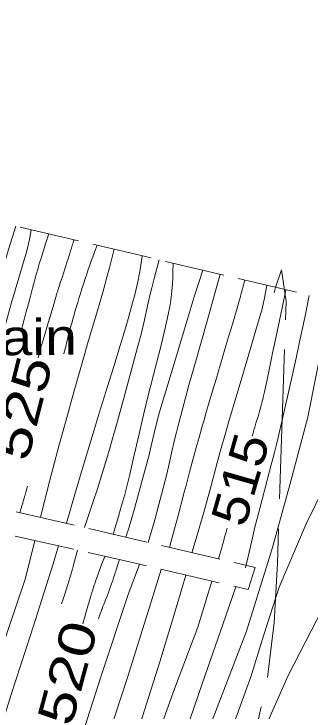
# Model space of a CAD drawing. Extents: x 2361284 to 2366480, y 6976556 to 6985346.
# Drawn here: x 2364747.1 to 2364786.7, y 6978774.8 to 6978868.1 of the extents above; entities that cross this region are included whole.
import ezdxf
from ezdxf.enums import TextEntityAlignment as Align

# ---------------------------------------------------------------- set-up
doc = ezdxf.new("R2010")
doc.units = 0
doc.header["$LTSCALE"] = 1.9
for name, color, linetype, lineweight in [('12', 7, 'Continuous', 13), ('13', 7, 'Continuous', 13), ('15', 7, 'Continuous', 13), ('24', 7, 'Continuous', 13), ('3', 7, 'Continuous', 13), ('6', 7, 'Continuous', 13)]:
    doc.layers.add(name, color=color, linetype=linetype, lineweight=lineweight)

msp = doc.modelspace()

# ---------------------------------------------------------------- linework, layer by layer
at = {"layer": '12'}
for points in [[(2364755.078, 6978837.904), (2364755.067, 6978837.841), (2364755.061, 6978837.81), (2364755.05, 6978837.763), (2364754.974, 6978837.492), (2364754.922, 6978837.312), (2364754.816, 6978836.952), (2364754.763, 6978836.773), (2364754.654, 6978836.414), (2364754.543, 6978836.056), (2364754.468, 6978835.818), (2364754.316, 6978835.342), (2364754.201, 6978834.986), (2364753.969, 6978834.274), (2364753.501, 6978832.852), (2364753.269, 6978832.14), (2364753.118, 6978831.665), (2364753.042, 6978831.427), (2364752.931, 6978831.069), (2364752.822, 6978830.711), (2364752.768, 6978830.532), (2364752.394, 6978829.282), (2364751.894, 6978827.615), (2364751.646, 6978826.781), (2364751.276, 6978825.529), (2364751.093, 6978824.902), (2364750.851, 6978824.066), (2364750.731, 6978823.648), (2364750.553, 6978823.02), (2364750.376, 6978822.392), (2364750.289, 6978822.077)], [(2364768.38, 6978834.771), (2364768.355, 6978833.512), (2364768.334, 6978832.883), (2364768.287, 6978831.94), (2364768.221, 6978831.129), (2364768.162, 6978830.59), (2364768.012, 6978829.517), (2364767.922, 6978828.982), (2364767.72, 6978827.915), (2364767.493, 6978826.852), (2364766.995, 6978824.736), (2364766.718, 6978823.612), (2364766.147, 6978821.371), (2364764.992, 6978816.896), (2364764.44, 6978814.652), (2364763.815, 6978811.935), (2364763.001, 6978808.306), (2364762.577, 6978806.495), (2364762.356, 6978805.599), (2364761.889, 6978803.813), (2364761.393, 6978802.035), (2364761.05, 6978800.852), (2364760.343, 6978798.492)], [(2364783.483, 6978831.194), (2364782.968, 6978828.772), (2364781.942, 6978823.928), (2364781.78, 6978823.161), (2364781.46, 6978821.626), (2364781.033, 6978819.58), (2364780.818, 6978818.557), (2364780.599, 6978817.535), (2364780.488, 6978817.024), (2364780.442, 6978816.82), (2364780.411, 6978816.684), (2364780.346, 6978816.413), (2364780.312, 6978816.278), (2364780.243, 6978816.008), (2364780.172, 6978815.739), (2364780.123, 6978815.56), (2364780.023, 6978815.202), (2364779.945, 6978814.934), (2364779.788, 6978814.399), (2364779.465, 6978813.331), (2364779.305, 6978812.796), (2364779.2, 6978812.44), (2364779.148, 6978812.261), (2364779.071, 6978811.993), (2364778.96, 6978811.59)], [(2364775.606, 6978799.287), (2364775.458, 6978798.745), (2364775.383, 6978798.474), (2364775.272, 6978798.068), (2364775.16, 6978797.662), (2364775.104, 6978797.459), (2364774.991, 6978797.053), (2364774.935, 6978796.85), (2364774.85, 6978796.545), (2364774.774, 6978796.275), (2364774.736, 6978796.139), (2364774.68, 6978795.936), (2364774.594, 6978795.632), (2364774.508, 6978795.328), (2364774.465, 6978795.176)], [(2364759.211, 6978795.521), (2364758.84, 6978794.532), (2364758.656, 6978794.037), (2364758.475, 6978793.542), (2364758.385, 6978793.294), (2364758.207, 6978792.798), (2364758.119, 6978792.549), (2364757.989, 6978792.176), (2364757.876, 6978791.843), (2364757.82, 6978791.677), (2364757.737, 6978791.427), (2364757.616, 6978791.05), (2364757.497, 6978790.673), (2364757.439, 6978790.484), (2364757.306, 6978790.04), (2364757.219, 6978789.744), (2364757.047, 6978789.151), (2364756.878, 6978788.558), (2364756.653, 6978787.766), (2364756.539, 6978787.371), (2364756.424, 6978786.976), (2364756.366, 6978786.779), (2364756.277, 6978786.483)], [(2364773.574, 6978792.197), (2364771.703, 6978786.059), (2364768.542, 6978777.779), (2364764.684, 6978766.972)]]:
    msp.add_lwpolyline(points, dxfattribs=at)
at = {"layer": '13'}
for points in [[(2364747.321, 6978839.73), (2364746.35, 6978836.621), (2364744.986, 6978832.19), (2364744.313, 6978829.972), (2364743.495, 6978827.227), (2364741.892, 6978821.728), (2364740.619, 6978817.284), (2364739.995, 6978815.059), (2364738.97, 6978811.332), (2364738.298, 6978808.843), (2364736.981, 6978803.86)], [(2364749.365, 6978839.249), (2364749.193, 6978838.228), (2364749.095, 6978837.72), (2364748.982, 6978837.216), (2364748.917, 6978836.965), (2364748.688, 6978836.133), (2364748.212, 6978834.476), (2364747.233, 6978831.172), (2364746.758, 6978829.515), (2364744.792, 6978822.453), (2364743.829, 6978818.916), (2364742.446, 6978813.691), (2364741.542, 6978810.204), (2364740.948, 6978807.876), (2364739.777, 6978803.217)], [(2364751.721, 6978838.692), (2364751.341, 6978837.514), (2364751.152, 6978836.925), (2364750.965, 6978836.336), (2364750.872, 6978836.041), (2364750.688, 6978835.45), (2364750.598, 6978835.155), (2364750.463, 6978834.711), (2364750.287, 6978834.118), (2364750.201, 6978833.821), (2364750.074, 6978833.376), (2364749.949, 6978832.929), (2364749.888, 6978832.705), (2364749.678, 6978831.925), (2364749.54, 6978831.404), (2364749.266, 6978830.363), (2364748.993, 6978829.321), (2364748.631, 6978827.931), (2364748.449, 6978827.237), (2364748.173, 6978826.196), (2364748.034, 6978825.676)], [(2364758.185, 6978837.173), (2364757.892, 6978836.386), (2364757.748, 6978835.992), (2364757.533, 6978835.401), (2364757.321, 6978834.808), (2364757.216, 6978834.512), (2364757.009, 6978833.918), (2364756.907, 6978833.621), (2364756.756, 6978833.174), (2364756.557, 6978832.578), (2364756.46, 6978832.279), (2364756.315, 6978831.83), (2364756.173, 6978831.379), (2364756.103, 6978831.154), (2364755.878, 6978830.423), (2364755.767, 6978830.057), (2364755.601, 6978829.508), (2364755.437, 6978828.958), (2364755.355, 6978828.683), (2364755.194, 6978828.133), (2364755.115, 6978827.857), (2364754.997, 6978827.444), (2364754.842, 6978826.892), (2364754.765, 6978826.615), (2364754.652, 6978826.2), (2364754.485, 6978825.577), (2364754.4, 6978825.249), (2364754.344, 6978825.03), (2364754.235, 6978824.592), (2364753.911, 6978823.277), (2364753.8, 6978822.839), (2364753.744, 6978822.62)], [(2364760.491, 6978836.635), (2364759.849, 6978834.144), (2364759.518, 6978832.901), (2364759.004, 6978831.042), (2364758.162, 6978828.144), (2364757.018, 6978824.288), (2364756.456, 6978822.356), (2364754.954, 6978817.076), (2364754.213, 6978814.433), (2364753.119, 6978810.464), (2364752.255, 6978807.229), (2364751.695, 6978805.068), (2364750.601, 6978800.739)], [(2364796.754, 6978836.56), (2364796.557, 6978835.229), (2364798.269, 6978831.875), (2364803.444, 6978829.104), (2364806.448, 6978823.491), (2364805.927, 6978818.316), (2364804.453, 6978813.452), (2364801.905, 6978807.929), (2364799.32, 6978803.383), (2364794.874, 6978798.66), (2364791.256, 6978794.276), (2364787.594, 6978787.041), (2364783.764, 6978779.564), (2364777.469, 6978765.333)], [(2364764.249, 6978835.752), (2364763.999, 6978834.196), (2364763.865, 6978833.419), (2364763.643, 6978832.258), (2364763.385, 6978831.105), (2364763.239, 6978830.532), (2364762.947, 6978829.457), (2364762.343, 6978827.314), (2364761.716, 6978825.18), (2364761.289, 6978823.76), (2364760.42, 6978820.924), (2364759.586, 6978818.253), (2364758.472, 6978814.693), (2364757.926, 6978812.91), (2364756.199, 6978807.153), (2364755.347, 6978804.271), (2364754.089, 6978799.943)], [(2364766.485, 6978835.223), (2364765.824, 6978832.726), (2364765.511, 6978831.474), (2364765.352, 6978830.807), (2364765.049, 6978829.469), (2364764.453, 6978826.791), (2364764.127, 6978825.459), (2364763.404, 6978822.698), (2364761.916, 6978817.188), (2364760.802, 6978813.141), (2364760.233, 6978811.121), (2364759.854, 6978809.806), (2364759.065, 6978807.186), (2364758.241, 6978804.577), (2364757.673, 6978802.843), (2364756.505, 6978799.385)], [(2364772.338, 6978833.839), (2364771.208, 6978830.278), (2364770.66, 6978828.492), (2364768.546, 6978821.461), (2364766.482, 6978814.561), (2364766.312, 6978813.962), (2364766.007, 6978812.755), (2364765.451, 6978810.327), (2364765.153, 6978809.118), (2364764.277, 6978805.838), (2364763.829, 6978804.202), (2364763.14, 6978801.751), (2364762.425, 6978799.307), (2364762.057, 6978798.088)], [(2364774.683, 6978833.281), (2364772.961, 6978827.183), (2364771.269, 6978821.217), (2364770.491, 6978818.434), (2364769.983, 6978816.577), (2364768.988, 6978812.855), (2364768.809, 6978812.154), (2364768.477, 6978810.746), (2364767.851, 6978807.92), (2364767.518, 6978806.512), (2364766.827, 6978803.798), (2364766.469, 6978802.445), (2364765.917, 6978800.418), (2364765.055, 6978797.387)], [(2364794.163, 6978833.506), (2364794.192, 6978832.586), (2364794.564, 6978831.24), (2364794.434, 6978829.148), (2364794.699, 6978825.55), (2364795.172, 6978822.084), (2364793.406, 6978816.367), (2364790.224, 6978808.116), (2364788.547, 6978804.69), (2364786.201, 6978799.868), (2364782.592, 6978791.383), (2364780.523, 6978784.993), (2364778.796, 6978779.407), (2364774.342, 6978767.184)], [(2364777.971, 6978832.502), (2364777.762, 6978831.713), (2364777.656, 6978831.319), (2364777.496, 6978830.728), (2364777.386, 6978830.335), (2364777.331, 6978830.139), (2364777.246, 6978829.845), (2364776.933, 6978828.769), (2364776.304, 6978826.618), (2364775.673, 6978824.467), (2364774.408, 6978820.167), (2364774.176, 6978819.38), (2364773.708, 6978817.807), (2364773.084, 6978815.71), (2364772.775, 6978814.661), (2364772.467, 6978813.611), (2364772.315, 6978813.086), (2364772.22, 6978812.755), (2364772.031, 6978812.093), (2364771.845, 6978811.431), (2364771.722, 6978810.989), (2364771.478, 6978810.105), (2364771.296, 6978809.441), (2364770.937, 6978808.112), (2364770.581, 6978806.783), (2364770.108, 6978805.009), (2364769.871, 6978804.123), (2364768.988, 6978800.831), (2364768.548, 6978799.185), (2364768.11, 6978797.538), (2364767.892, 6978796.714)], [(2364780.928, 6978831.8), (2364780.622, 6978830.132), (2364780.449, 6978829.302), (2364780.248, 6978828.48), (2364780.133, 6978828.072), (2364777.565, 6978819.437), (2364775.792, 6978813.46), (2364775.415, 6978812.165), (2364774.688, 6978809.566), (2364773.275, 6978804.358), (2364772.553, 6978801.758), (2364771.455, 6978797.926), (2364770.898, 6978796.012)], [(2364786.58, 6978830.464), (2364785.989, 6978827.498), (2364785.297, 6978824.22), (2364784.825, 6978822.038), (2364783.862, 6978817.676), (2364783.157, 6978814.568), (2364782.794, 6978813.016), (2364782.238, 6978810.691), (2364781.928, 6978809.437), (2364781.283, 6978806.935), (2364779.968, 6978801.938), (2364779.335, 6978799.433), (2364778.895, 6978797.615), (2364778.047, 6978793.97)], [(2364789.408, 6978829.791), (2364788.486, 6978824.751), (2364786.395, 6978814.16), (2364783.991, 6978805.107), (2364781.691, 6978796.685), (2364778.198, 6978785.481), (2364772.723, 6978771.208), (2364768.907, 6978760.391), (2364763.578, 6978745.38), (2364758.345, 6978730.949), (2364753.079, 6978715.778), (2364749.137, 6978704.42), (2364744.587, 6978690.816), (2364738.984, 6978675.232), (2364731.167, 6978656.007), (2364716.101, 6978615.491), (2364706.215, 6978586.616), (2364698.11, 6978560.777), (2364693.874, 6978546.647), (2364685.438, 6978517.895), (2364676.145, 6978483.424), (2364665.945, 6978443.334), (2364659.018, 6978416.797), (2364652.064, 6978391.79)], [(2364748.892, 6978804.913), (2364748.855, 6978804.781), (2364748.806, 6978804.606), (2364748.782, 6978804.518), (2364748.757, 6978804.43), (2364748.724, 6978804.313), (2364748.707, 6978804.255), (2364748.657, 6978804.08), (2364748.623, 6978803.963), (2364748.578, 6978803.807), (2364748.556, 6978803.729), (2364748.53, 6978803.642), (2364748.496, 6978803.525), (2364748.479, 6978803.467), (2364748.428, 6978803.292), (2364748.393, 6978803.176), (2364748.347, 6978803.02), (2364748.324, 6978802.943), (2364748.272, 6978802.768), (2364748.237, 6978802.652), (2364748.19, 6978802.496), (2364748.166, 6978802.419), (2364748.131, 6978802.303), (2364748.084, 6978802.148), (2364748.06, 6978802.07), (2364747.989, 6978801.838), (2364747.941, 6978801.683), (2364747.877, 6978801.476), (2364747.845, 6978801.373)], [(2364749.841, 6978797.632), (2364748.629, 6978792.6), (2364745.973, 6978784.785), (2364742.506, 6978774.961), (2364738.131, 6978763.869)], [(2364753.008, 6978796.922), (2364752.301, 6978794.505), (2364749.33, 6978785.117), (2364746.658, 6978776.911), (2364743.291, 6978766.148)], [(2364755.573, 6978796.347), (2364755.406, 6978795.694), (2364755.321, 6978795.369), (2364755.192, 6978794.88), (2364755.06, 6978794.393), (2364754.992, 6978794.149), (2364754.901, 6978793.825), (2364754.854, 6978793.663), (2364754.784, 6978793.421), (2364754.675, 6978793.058), (2364754.542, 6978792.622), (2364754.272, 6978791.751), (2364753.999, 6978790.882), (2364753.815, 6978790.303), (2364753.691, 6978789.917), (2364753.442, 6978789.146)], [(2364761.186, 6978795.08), (2364761.066, 6978794.692), (2364760.903, 6978794.176), (2364760.821, 6978793.918), (2364760.738, 6978793.661), (2364760.626, 6978793.318), (2364760.569, 6978793.147), (2364760.399, 6978792.633), (2364760.283, 6978792.291), (2364760.128, 6978791.836), (2364760.049, 6978791.609), (2364759.99, 6978791.442), (2364759.87, 6978791.109), (2364759.746, 6978790.777), (2364759.662, 6978790.557), (2364759.491, 6978790.116), (2364759.318, 6978789.677), (2364759.087, 6978789.091), (2364758.972, 6978788.798), (2364758.859, 6978788.504), (2364758.803, 6978788.357), (2364758.721, 6978788.136), (2364758.613, 6978787.84), (2364758.56, 6978787.692), (2364758.483, 6978787.469), (2364758.408, 6978787.245), (2364758.371, 6978787.133)], [(2364763.862, 6978794.455), (2364762.302, 6978790.27), (2364758.754, 6978779.526), (2364755.732, 6978770.217)], [(2364766.789, 6978793.773), (2364765.218, 6978788.698), (2364762.207, 6978779.179), (2364758.184, 6978766.9)], [(2364770.077, 6978793.014), (2364768.914, 6978789.083), (2364766.577, 6978781.389), (2364762.509, 6978768.471)], [(2364776.761, 6978791.458), (2364775.428, 6978787.555), (2364772.245, 6978778.444), (2364769.026, 6978768.943), (2364765.621, 6978759.929), (2364762.001, 6978750.326), (2364757.752, 6978738.664), (2364754.981, 6978730.337), (2364750.883, 6978718.588), (2364747.416, 6978708.724), (2364742.814, 6978695.351), (2364738.408, 6978682.247), (2364723.588, 6978643.213), (2364708.956, 6978601.332), (2364701.171, 6978579.707), (2364690.241, 6978542.842), (2364686.795, 6978530.838), (2364684.493, 6978522.626), (2364677.87, 6978500.781), (2364672.797, 6978482.002), (2364668.6, 6978462.782), (2364663.415, 6978441.351), (2364653.666, 6978407.337)]]:
    msp.add_lwpolyline(points, dxfattribs=at)
at = {"layer": '15'}
msp.add_line((2364783.299, 6978823.201), (2364782.619, 6978803.214), dxfattribs=at)
for points in [[(2364781.897, 6978830.779), (2364781.984, 6978831.15), (2364782.07, 6978831.531), (2364782.898, 6978833.889), (2364783.518, 6978829.625), (2364783.431, 6978827.203)], [(2364782.487, 6978799.213), (2364782.331, 6978794.611), (2364781.897, 6978786.676), (2364780.987, 6978779.287)], [(2364780.164, 6978775.369), (2364775.944, 6978756.427), (2364775.789, 6978755.856)]]:
    msp.add_lwpolyline(points, dxfattribs=at)
at = {"layer": '24'}
for p, q in [((2364755.69, 6978837.759), (2364747.902, 6978839.586)), ((2364765.423, 6978835.473), (2364757.634, 6978837.298)), ((2364775.154, 6978833.175), (2364767.367, 6978835.011)), ((2364784.887, 6978830.868), (2364777.099, 6978832.714))]:
    msp.add_line(p, q, dxfattribs=at)
at = {"layer": '3'}
for radius in [31970.108, 31969.148]:
    msp.add_arc((2395489.598, 6970295.181), radius, 163.88809, 164.48122, dxfattribs=at)
at = {"layer": '6'}
for p, q in [((2364755.142, 6978799.703), (2364747.344, 6978801.488)), ((2364764.875, 6978797.425), (2364757.086, 6978799.251)), ((2364747.245, 6978798.217), (2364755.052, 6978796.462)), ((2364774.606, 6978795.147), (2364766.819, 6978796.973)), ((2364766.749, 6978793.793), (2364774.536, 6978791.977))]:
    msp.add_line(p, q, dxfattribs=at)
for points in [[(2364757.007, 6978796.02), (2364761.947, 6978794.907), (2364764.805, 6978794.244)], [(2364776.48, 6978791.525), (2364778.435, 6978791.064), (2364779.367, 6978794.023), (2364776.55, 6978794.686)]]:
    msp.add_lwpolyline(points, dxfattribs=at)

# ---------------------------------------------------------------- texts
at = {"layer": '12'}
for s, rotation, width, p in [(' 525 ', 75.837, 1.3, (2364750.595, 6978814.812)), (' 515 ', 74.016, 1.15, (2364779.67, 6978805.163)), (' 520 ', 74.967, 1.3, (2364756.555, 6978779.3))]:
    msp.add_text(s, height=4.8, rotation=rotation, dxfattribs=dict(at, width=width)).set_placement(p, align=Align.CENTER)
at = {"layer": '6', "width": 1.2}
msp.add_text('Concrete Drain', height=4.799, rotation=0.545, dxfattribs=at).set_placement((2364703.737, 6978822.035))

doc.saveas('drawing.dxf')
